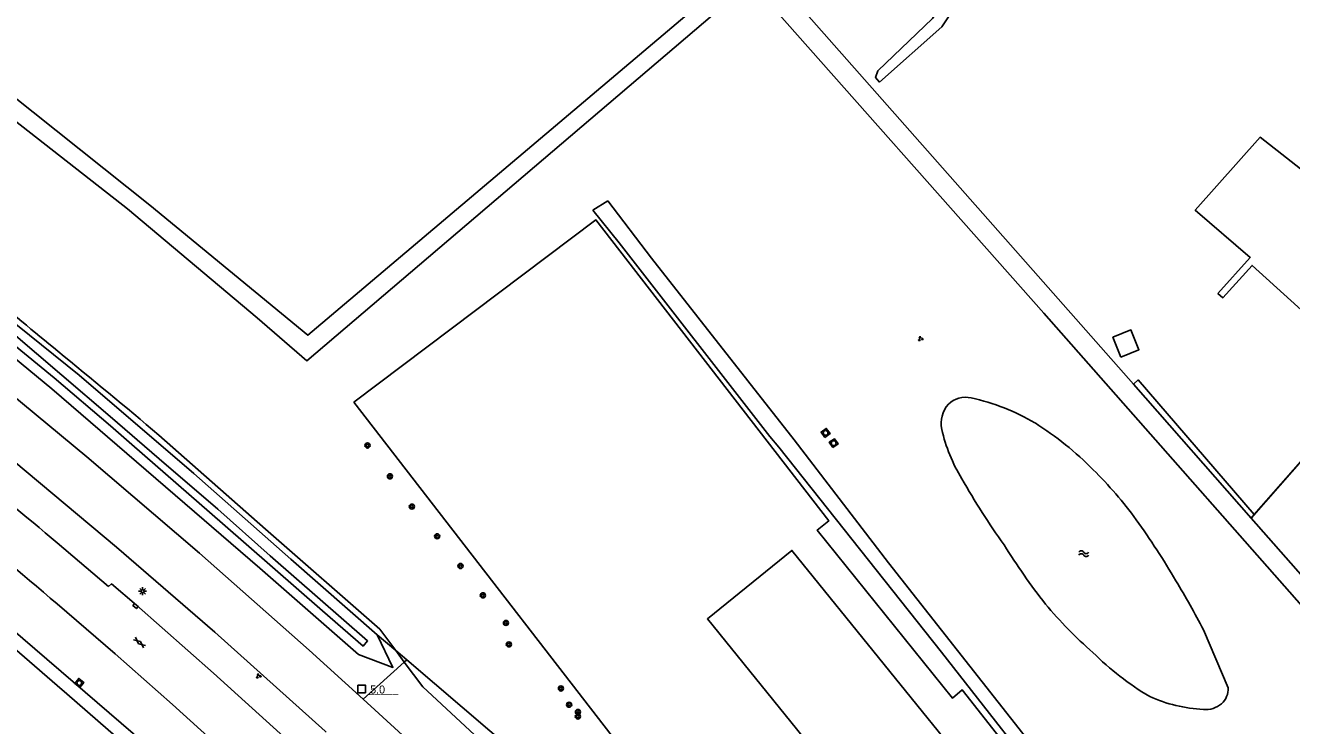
# Model space of a CAD drawing. Extents: x 133000 to 136000, y 400500 to 403500.
# Drawn here: x 134995 to 135192.8, y 400812.8 to 400922.1 of the extents above; entities that cross this region are included whole.
import ezdxf

# ---------------------------------------------------------------- set-up
doc = ezdxf.new("R2010")
doc.units = 0
for name, color, linetype in [('gg-afsc-draadraster', 7, 'Continuous'), ('gg-afsc-erfafscheiding', 7, 'Continuous'), ('gg-afsc-hekwerk', 7, 'Continuous'), ('gg-afsc-lijn draadraster', 7, 'Continuous'), ('gg-bbg-hoofdgebouw', 7, 'Continuous'), ('gg-knt-bronhoudergrens', 7, 'Continuous'), ('gg-knt-verharding', 7, 'Continuous'), ('gg-kntw-bovenkant insteek waterloop', 7, 'Continuous'), ('gg-kntw-waterlijn', 7, 'Continuous'), ('gg-kwrk-duiker nz buis', 7, 'Continuous'), ('gt-anno-nummer hm paal', 7, 'Continuous'), ('gt-grn-groengrens', 7, 'Continuous'), ('gt-symb-boom', 7, 'Continuous'), ('gt-symb-gesloten verharding', 7, 'Continuous'), ('gt-symb-groenvak', 7, 'Continuous'), ('gt-symb-hm paal', 7, 'Continuous'), ('gt-symb-kolk', 7, 'Continuous'), ('gt-symb-lichtmast', 7, 'Continuous'), ('gt-symb-rioolschacht', 7, 'Continuous'), ('gt-symb-watersymbool', 7, 'Continuous')]:
    doc.layers.add(name, color=color, linetype=linetype)

# ---------------------------------------------------------------- blocks, each defined once
blk = doc.blocks.new('gt0-RS')
at = {"layer": 'gt-symb-rioolschacht'}
blk.add_lwpolyline([(-0.5, -0.5), (0.5, -0.5), (0.5, 0.5), (-0.5, 0.5)], close=True, dxfattribs=at)
blk.add_circle((0, 0), 0.375, dxfattribs=at)
blk = doc.blocks.new('gt0-GRVAK')
at = {"layer": 'gt-symb-groenvak'}
for p, q in [((-0.11, 0.19), (-0.23, 0.24)), ((-0.18, 0.15), (0.09, 0.15)), ((-0.09, 0.21), (-0.16, 0.32)), ((-0.05, 0.21), (-0.05, 0.39)), ((0, 0.21), (0.06, 0.32)), ((0.01, 0.19), (0.13, 0.24)), ((0.26, -0.05), (0.2, 0.06)), ((0.3, -0.05), (0.3, 0.13)), ((0.35, -0.05), (0.41, 0.06)), ((-0.25, -0.23), (-0.36, -0.18)), ((-0.32, -0.26), (-0.05, -0.26)), ((-0.23, -0.21), (-0.29, -0.1)), ((-0.18, -0.2), (-0.18, -0.02)), ((-0.14, -0.21), (-0.07, -0.1)), ((-0.12, -0.23), (0, -0.18)), ((0.24, -0.07), (0.12, -0.02)), ((0.17, -0.11), (0.44, -0.11)), ((0.37, -0.07), (0.49, -0.02))]:
    blk.add_line(p, q, dxfattribs=at)
blk = doc.blocks.new('gt0-GESVH1')
at = {"layer": 'gt-symb-gesloten verharding'}
for p, q in [((-0.99, -0.26), (0.01, 0.24)), ((0.01, -0.26), (-0.99, 0.24)), ((0.01, 0.24), (1.01, -0.26)), ((1.01, 0.24), (0.01, -0.26))]:
    blk.add_line(p, q, dxfattribs=at)
blk = doc.blocks.new('gt0-KOLK')
at = {"layer": 'gt-symb-kolk'}
blk.add_lwpolyline([(0, 0), (0.38, 0), (0.38, 0.4), (-0.37, 0.4), (-0.37, 0), (0, 0)], dxfattribs=at)
blk = doc.blocks.new('gt0-LMAST')
at = {"layer": 'gt-symb-lichtmast'}
for p, q in [((-0.18, 0.17), (-0.45, 0.44)), ((-0.01, 0.25), (-0.01, 0.62)), ((0.17, 0.17), (0.44, 0.44)), ((-0.26, 0), (-0.63, 0)), ((-0.18, -0.18), (-0.45, -0.45)), ((-0.01, -0.25), (-0.01, -0.63)), ((0.44, -0.45), (0.17, -0.18)), ((0.24, 0), (0.62, 0))]:
    blk.add_line(p, q, dxfattribs=at)
blk.add_circle((-0.01, 0), 0.25, dxfattribs=at)
blk = doc.blocks.new('gt0-WA')
at = {"layer": 'gt-symb-watersymbool'}
for centre, start, end in [((-0.32, 0.02), 28.0725, 151.9275), ((0.43, 0.42), 208.0725, 331.9275), ((-0.32, -0.43), 28.0725, 151.9275), ((0.43, -0.03), 208.0725, 331.9275)]:
    blk.add_arc(centre, 0.425, start, end, dxfattribs=at)
blk = doc.blocks.new('gt0-BOOM')
at = {"layer": 'gt-symb-boom'}
for radius in [0.4, 0.2]:
    blk.add_circle((0, 0), radius, dxfattribs=at)
blk = doc.blocks.new('gt0-HMpaal')
at = {"layer": 'gt-symb-hm paal'}
blk.add_lwpolyline([(-0.6, 0.6), (0.6, 0.6), (0.6, -0.6), (-0.6, -0.6)], close=True, dxfattribs=at)

msp = doc.modelspace()

# ---------------------------------------------------------------- linework, layer by layer
at = {"layer": 'gg-afsc-draadraster'}
for p, q in [((135186.95, 400845.74), (135205.83, 400867.26)), ((135186.48, 400845.2), (135186.95, 400845.74))]:
    msp.add_line(p, q, dxfattribs=at)
at = {"layer": 'gg-afsc-erfafscheiding'}
for p, q in [((135168.09, 400866.09), (135186.48, 400845.2)), ((135186.48, 400845.2), (135209.09, 400819.5)), ((135054.21, 400822.72), (135052.87, 400824.52))]:
    msp.add_line(p, q, dxfattribs=at)
for points in [[(135204.87, 400819.66), (135154.08, 400877.21), (135108.33, 400928.86), (135039.01, 400869.75), (135031.25, 400876.44), (135011, 400893.49), (134991.03, 400909.05), (134970.55, 400924.88), (134931.74, 400974.9), (134906.61, 401006.91), (134881.3, 401039.29), (134829.08, 401045.62), (134770.23, 401052.61), (134723.77, 401075.92), (134670.6, 401100.32), (134628.77, 401117.58), (134578.46, 401136.46), (134582.45, 401187.79), (134585.07, 401224), (134585.04, 401233.07)], [(134588.4, 401233.72), (134588.05, 401226.96), (134585.33, 401187.58), (134581.07, 401138.36), (134629.72, 401120.22), (134672.37, 401102.66), (134725.01, 401078.49), (134771.22, 401055.28), (134831.89, 401048.21), (134882.76, 401041.86), (134935.43, 400974.77), (134972.46, 400927.18), (134992.66, 400911.43), (135014.45, 400894.05), (135039.16, 400873.75), (135109.1, 400932.9), (135128.08, 400911.43)], [(135128.08, 400911.43), (135154.79, 400881.21), (135168.09, 400866.09)], [(135052.87, 400824.52), (135050.38, 400827.85), (135032.55, 400843.49), (135015.87, 400858.16)], [(135084.64, 400792.84), (135068.15, 400808.59), (135057.09, 400818.87), (135054.21, 400822.72)]]:
    msp.add_lwpolyline(points, dxfattribs=at)
for centre, radius, start, end in [((134166.94, 399863.02), 1307.93, 50.43069, 51.70645), ((134429.07, 400167.06), 906.61, 49.66592, 50.9607)]:
    msp.add_arc(centre, radius, start, end, dxfattribs=at)
at = {"layer": 'gg-afsc-hekwerk'}
for points in [[(135046.34, 400863.31), (135084.14, 400891.74), (135120.5, 400844.75), (135118.71, 400843.32), (135139.81, 400817.11), (135141.31, 400818.4), (135171.94, 400779.46), (135162.25, 400770.94), (135159.42, 400770.74), (135157.39, 400769.11)], [(135153.07, 400765.65), (135152.87, 400765.49), (135152.68, 400765.76), (135146.82, 400761.17), (135143.64, 400761.64), (135110.5, 400804.39), (135098.74, 400795.54), (135046.34, 400863.31)]]:
    msp.add_lwpolyline(points, dxfattribs=at)
at = {"layer": 'gg-afsc-lijn draadraster'}
msp.add_line((135186.48, 400845.2), (135205.83, 400867.26), dxfattribs=at)
at = {"layer": 'gg-bbg-hoofdgebouw'}
msp.add_lwpolyline([(135117.43, 400809.85), (135101.55, 400829.47), (135114.74, 400840.15), (135143.56, 400804.55), (135142, 400803.3), (135144.5, 400800.18), (135145.21, 400800.74), (135143.27, 400803.16), (135147.3, 400806.4), (135149.24, 400803.98), (135149.32, 400804.05), (135150.92, 400802.07)], dxfattribs=at)
at = {"layer": 'gg-knt-bronhoudergrens'}
for points in [[(135198.3, 400896.5), (135187.87, 400904.64), (135177.74, 400893.24), (135186.33, 400885.86), (135181.27, 400880.28), (135182.03, 400879.59), (135186.62, 400884.65), (135205.83, 400867.26)], [(135166.12, 400870.33), (135168.95, 400871.48), (135167.69, 400874.58), (135164.87, 400873.43), (135166.12, 400870.33)], [(135168.09, 400866.09), (135168.81, 400866.78), (135186.95, 400845.74)]]:
    msp.add_lwpolyline(points, dxfattribs=at)
at = {"layer": 'gg-knt-verharding'}
msp.add_line((135008.03, 400834.54), (135000, 400841.34), dxfattribs=at)
for points in [[(135047.77, 400816.94), (135039.36, 400824.61), (135022.23, 400839.75), (135004.62, 400854.74), (134988.43, 400868.12), (134972.48, 400880.91), (134956.04, 400893.75), (134938.53, 400906.75), (134919.76, 400920.26), (134900.07, 400934.25), (134879.94, 400948), (134859.25, 400961.57), (134838.99, 400974.25), (134824.54, 400983.12), (134814.2, 400989.37), (134794.13, 401000.94), (134771.38, 401013.57), (134759.94, 401019.66)], [(135042.01, 400811.77), (135041.84, 400811.93), (135024.62, 400827.38), (135009.27, 400840.64), (134993.24, 400854.08)], [(135038.29, 400808.43), (135037.6, 400809.06), (135024.39, 400820.98), (135012.37, 400831.63), (135008.46, 400834.93), (135008.03, 400834.54)], [(135032.37, 400803.12), (135018, 400816.11), (135009.04, 400824), (135000, 400831.8)], [(135201.52, 400698.59), (135173.76, 400716.88), (135146.43, 400735.55), (135129.17, 400748.26), (135104.85, 400767.14), (135087.98, 400780.97), (135070.42, 400796.36), (135056.39, 400809.08), (135047.77, 400816.94)]]:
    msp.add_lwpolyline(points, dxfattribs=at)
for centre, radius, start, end in [((133911.42, 399543.88), 1693.64, 50.00306, 51.33499), ((134132.47, 399817.65), 1334.58, 49.45522, 51.40318)]:
    msp.add_arc(centre, radius, start, end, dxfattribs=at)
at = {"layer": 'gg-kntw-bovenkant insteek waterloop'}
for p, q in [((135086.01, 400894.72), (135083.66, 400893.28)), ((135179.03, 400827.74), (135182.9, 400818.71))]:
    msp.add_line(p, q, dxfattribs=at)
for points in [[(135178.28, 400979.48), (135163.35, 400958.67), (135147.9, 400936.57), (135138.17, 400921.88), (135128.44, 400913.27), (135127.8, 400913.98), (135128.19, 400915), (135136.71, 400923.2), (135159.75, 400957.04), (135176.61, 400980.6)], [(135086.01, 400894.72), (135092.8, 400885.76), (135115.08, 400857.39), (135129.82, 400838.22), (135155.25, 400805.97), (135173.66, 400782.29), (135193.02, 400801.09)], [(135111.3, 400857.94), (135087.75, 400888.16), (135083.66, 400893.28)], [(134985.71, 400881.7), (135003.43, 400867.53), (135021.32, 400852.15), (135036.47, 400838.79), (135049.99, 400826.97)], [(135049.99, 400826.97), (135052.42, 400821.9), (135047.07, 400823.89), (135031.64, 400837.39), (134999.15, 400865.39), (134983.55, 400878.24)], [(135160.66, 400769.41), (135168.72, 400776.04), (135173.24, 400780.35), (135157.4, 400799.59), (135138.12, 400824.29), (135112.69, 400856.29), (135111.3, 400857.94)]]:
    msp.add_lwpolyline(points, dxfattribs=at)
for centre, radius, start, end in [((135142.56, 400859.98), 4.51, 138.4593, 191.8652), ((135141.83, 400860.31), 3.76, 75.8814, 134.8786), ((135135.56, 400831.01), 33.72, 59.4338, 77.6932), ((135163.81, 400864.98), 26.34, 193.0168, 211.1798), ((135125.81, 400817.25), 50.55, 44.6126, 57.8403), ((135118.59, 400808.71), 61.69, 35.9503, 45.5485), ((135254.56, 400916.48), 130.68, 209.8968, 215.279), ((135068.16, 400773.03), 123.47, 30.3533, 35.617), ((135241.8, 400899.89), 110.85, 212.0843, 217.9089), ((135054.96, 400762.9), 140, 27.5932, 31.2016), ((135206.65, 400875.65), 68.27, 219.9836, 228.8756), ((135193.46, 400856.01), 44.9, 225.0648, 239.4252), ((135179.68, 400818.61), 3.22, 312.0802, 1.6842), ((135180.11, 400838.5), 23.18, 245.8465, 267.3015), ((135179.41, 400819.05), 3.73, 263.9306, 310.5945)]:
    msp.add_arc(centre, radius, start, end, dxfattribs=at)
at = {"layer": 'gg-kntw-waterlijn'}
msp.add_lwpolyline([(134993.2, 400873.96), (135008.25, 400861.04), (135015.95, 400854.43), (135025.08, 400846.59), (135033.25, 400839.29), (135048.47, 400826.03), (135047.77, 400825.23), (135041.44, 400830.75), (135025.81, 400844.37), (135011.68, 400856.69), (135008.32, 400859.61), (134999.53, 400867.09), (134990.79, 400874.23)], dxfattribs=at)
at = {"layer": 'gg-kwrk-duiker nz buis'}
msp.add_lwpolyline([(135034.77, 400791.49), (135028.71, 400797.05), (134970.2, 400847.36), (134963.87, 400852.62)], dxfattribs=at)
at = {"layer": 'gt-grn-groengrens'}
for p, q in [((134961.89, 400852.11), (135000, 400819.06)), ((135049.99, 400826.97), (135052.87, 400824.52)), ((135047.77, 400816.94), (135054.21, 400822.72)), ((135052.87, 400824.52), (135054.59, 400823.06)), ((135054.21, 400822.72), (135054.59, 400823.06)), ((135054.59, 400823.06), (135125.39, 400762.82)), ((135000, 400819.06), (135001.52, 400817.75)), ((135001.52, 400817.75), (135003.14, 400816.34)), ((135003.14, 400816.34), (135025.5, 400796.95))]:
    msp.add_line(p, q, dxfattribs=at)

# ---------------------------------------------------------------- block references
at = {"layer": 'gt-symb-boom'}
for p in [(135048.46, 400856.54), (135051.97, 400851.72), (135055.39, 400846.99), (135059.34, 400842.36), (135062.99, 400837.72), (135066.48, 400833.14), (135070.08, 400828.84), (135070.54, 400825.48), (135078.67, 400818.61), (135079.95, 400816.07), (135081.33, 400814.94), (135081.32, 400814.23)]:
    msp.add_blockref('gt0-BOOM', p, dxfattribs=at)
at = {"layer": 'gt-symb-gesloten verharding', "rotation": -39.277311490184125}
msp.add_blockref('gt0-GESVH1', (135012.86, 400825.78), dxfattribs=at)
at = {"layer": 'gt-symb-groenvak'}
for p in [(135134.81, 400873.19), (135031.43, 400820.53)]:
    msp.add_blockref('gt0-GRVAK', p, dxfattribs=at)
at = {"layer": 'gt-symb-hm paal'}
msp.add_blockref('gt0-HMpaal', (135047.54, 400818.53), dxfattribs=at)
at = {"layer": 'gt-symb-kolk', "rotation": 138.485380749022}
msp.add_blockref('gt0-KOLK', (135012.37, 400831.63), dxfattribs=at)
at = {"layer": 'gt-symb-lichtmast'}
msp.add_blockref('gt0-LMAST', (135013.35, 400833.79), dxfattribs=at)
at = {"layer": 'gt-symb-rioolschacht'}
for p, rotation in [((135120, 400858.5), 35.23135738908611), ((135121.26, 400856.9), 34.532124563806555), ((135003.45, 400819.46), -38.462947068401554)]:
    msp.add_blockref('gt0-RS', p, dxfattribs=dict(at, rotation=rotation))
at = {"layer": 'gt-symb-watersymbool'}
msp.add_blockref('gt0-WA', (135160.26, 400839.64), dxfattribs=at)

# ---------------------------------------------------------------- texts
at = {"layer": 'gt-anno-nummer hm paal'}
msp.add_text('5.0', height=1.25, dxfattribs=at).set_placement((135048.88, 400817.82))
at = {"layer": 'gt-symb-hm paal'}
msp.add_text('_____', height=1.25, dxfattribs=at).set_placement((135048.62, 400817.93))

doc.saveas('drawing.dxf')
